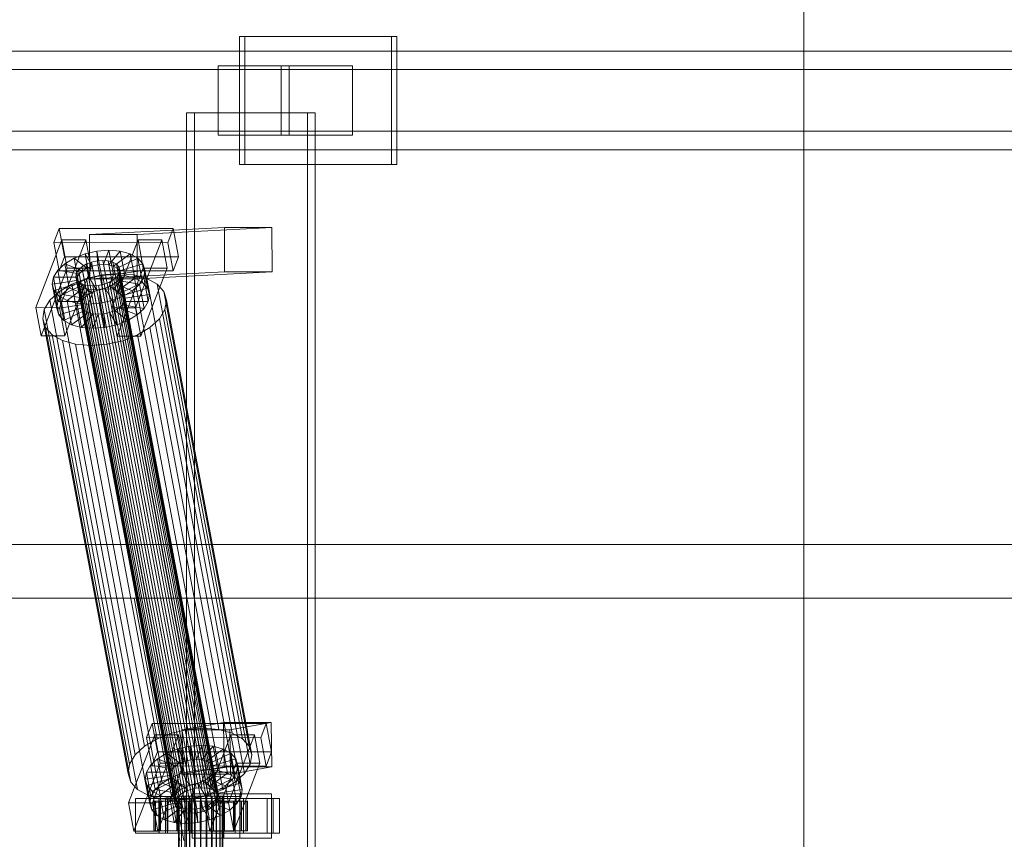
# Model space of a CAD drawing. Header units: millimetres. Extents: x -3490 to 61924, y -72580 to 6847.
# Tile 426 of 656: x 5632 to 6031, y -17870 to -17537. Entities that reach past the tile are written whole.
import ezdxf

# ---------------------------------------------------------------- set-up
doc = ezdxf.new("R2010")
doc.units = ezdxf.units.MM
doc.layers.add('COTAS_P', color=1, linetype='Continuous', lineweight=0)
doc.layers.add('superior_C01', color=7, linetype='Continuous', lineweight=0)
doc.dimstyles.new('R19_100', dxfattribs={"dimtxt": 250, "dimasz": 150, "dimexe": 150, "dimexo": 80, "dimgap": 100, "dimtad": 1, "dimtih": 1, "dimtoh": 1, "dimdsep": 46, "dimcen": 0.09, "dimadec": 0, "dimazin": 0, "dimtfac": 1, "dimtdec": 4, "dimtofl": 0, "dimtmove": 0, "dimatfit": 3, "dimfxl": 1, "dimtolj": 1, "dimtzin": 0, "dimarcsym": 0})

# ---------------------------------------------------------------- blocks, each defined once
blk = doc.blocks.new('DIM_R29_42')
at = {"layer": 'COTAS_P'}
for p, q in [((4250, -17250), (4400, -17205)), ((5950, -17250), (5800, -17205)), ((4250, -18150), (4250, -17250)), ((5950, -17250), (4250, -17250)), ((4250, -17250), (4400, -17295)), ((5950, -17250), (5800, -17295)), ((5950, -18150), (5950, -17250))]:
    blk.add_line(p, q, dxfattribs=at)
blk.add_text('1700 P', height=250, rotation=180, dxfattribs=at).set_placement((5100, -17350))

msp = doc.modelspace()

# ---------------------------------------------------------------- linework, layer by layer
at = {"layer": 'superior_C01'}
for p, q in [((5782.795, -17544), (5721.165, -17544)), ((5721.165, -17544), (5721.165, -17596)), ((5723.322, -17544), (5721.165, -17544)), ((5723.322, -17596), (5723.322, -17544)), ((5723.322, -17544), (5784.952, -17544)), ((5782.795, -17596), (5782.795, -17544)), ((5782.795, -17544), (5784.952, -17544)), ((5784.952, -17544), (5784.952, -17596)), ((6061.478, -17550), (4905.916, -17550)), ((4916.701, -17550), (6072.263, -17550)), ((6138.318, -17550), (4982.757, -17550)), ((4996.238, -17550), (6151.799, -17550)), ((5741.384, -17556), (5712.495, -17556)), ((5712.495, -17556), (5712.495, -17584)), ((5738.075, -17556), (5712.495, -17556)), ((5738.075, -17584), (5738.075, -17556)), ((5738.075, -17556), (5766.964, -17556)), ((5741.384, -17584), (5741.384, -17556)), ((5741.384, -17556), (5766.964, -17556)), ((5766.964, -17556), (5766.964, -17584)), ((6144.521, -17557.5), (4910.771, -17557.5)), ((4911.847, -17557.5), (6145.597, -17557.5)), ((5748.703, -17575), (5699.784, -17575)), ((5699.784, -17575), (5699.784, -18425)), ((5703.02, -17575), (5699.784, -17575)), ((5703.02, -18425), (5703.02, -17575)), ((5703.02, -17575), (5751.938, -17575)), ((5748.703, -18425), (5748.703, -17575)), ((5748.703, -17575), (5751.938, -17575)), ((5751.938, -17575), (5751.938, -18425)), ((4910.771, -17582.5), (6144.521, -17582.5)), ((4911.847, -17582.5), (6145.597, -17582.5)), ((5712.495, -17584), (5741.384, -17584)), ((5712.495, -17584), (5738.075, -17584)), ((5766.964, -17584), (5738.075, -17584)), ((5766.964, -17584), (5741.384, -17584)), ((4905.916, -17590), (6061.478, -17590)), ((4916.701, -17590), (6072.263, -17590)), ((4982.757, -17590), (6138.318, -17590)), ((4996.238, -17590), (6151.799, -17590)), ((5721.165, -17596), (5782.795, -17596)), ((5721.165, -17596), (5723.322, -17596)), ((5784.952, -17596), (5723.322, -17596)), ((5784.952, -17596), (5782.795, -17596)), ((5648.134, -17621.857), (5645.919, -17627.592)), ((5650.286, -17633.325), (5648.134, -17621.857)), ((5648.134, -17621.857), (5694.357, -17621.914)), ((5715.074, -17621.488), (5660.442, -17624.356)), ((5679.702, -17624.356), (5734.333, -17621.488)), ((5692.142, -17627.65), (5694.357, -17621.914)), ((5694.357, -17621.914), (5696.509, -17633.382)), ((5715.143, -17639.486), (5715.074, -17621.488)), ((5715.074, -17621.488), (5734.333, -17621.488)), ((5734.333, -17621.488), (5734.402, -17639.486)), ((5649.251, -17626.449), (5638.618, -17653.98)), ((5692.142, -17627.65), (5645.919, -17627.592)), ((5645.919, -17627.592), (5648.071, -17639.061)), ((5648.248, -17653.992), (5658.881, -17626.461)), ((5651.403, -17637.917), (5649.251, -17626.449)), ((5649.251, -17626.449), (5658.881, -17626.461)), ((5658.881, -17626.461), (5661.033, -17637.929)), ((5679.702, -17624.356), (5660.442, -17624.356)), ((5660.442, -17624.356), (5660.511, -17642.354)), ((5680.066, -17626.487), (5669.433, -17654.019)), ((5679.063, -17654.031), (5689.696, -17626.499)), ((5679.77, -17642.354), (5679.702, -17624.356)), ((5682.218, -17637.955), (5680.066, -17626.487)), ((5680.066, -17626.487), (5689.696, -17626.499)), ((5689.696, -17626.499), (5691.848, -17637.967)), ((5694.294, -17639.118), (5692.142, -17627.65)), ((5654.128, -17633.91), (5658.586, -17632.183)), ((5658.586, -17632.183), (5663.419, -17631.1)), ((5658.586, -17632.183), (5661.483, -17637.157)), ((5660.431, -17642.013), (5658.586, -17632.183)), ((5663.419, -17631.1), (5668.298, -17630.735)), ((5663.419, -17631.1), (5663.772, -17636.643)), ((5665.264, -17640.93), (5663.419, -17631.1)), ((5668.298, -17630.735), (5666.083, -17636.47)), ((5672.89, -17631.112), (5668.258, -17636.649)), ((5670.143, -17640.564), (5668.298, -17630.735)), ((5668.298, -17630.735), (5672.89, -17631.112)), ((5676.883, -17632.206), (5670.149, -17637.167)), ((5674.735, -17640.942), (5672.89, -17631.112)), ((5672.89, -17631.112), (5676.883, -17632.206)), ((5678.727, -17642.036), (5676.883, -17632.206)), ((5676.883, -17632.206), (5680.003, -17633.943)), ((5647.506, -17638.79), (5650.349, -17636.164)), ((5648.071, -17639.061), (5650.286, -17633.325)), ((5696.509, -17633.382), (5650.286, -17633.325)), ((5650.349, -17636.164), (5654.128, -17633.91)), ((5650.349, -17636.164), (5657.581, -17639.042)), ((5652.193, -17645.994), (5650.349, -17636.164)), ((5654.128, -17633.91), (5659.371, -17637.975)), ((5655.972, -17643.74), (5654.128, -17633.91)), ((5659.063, -17636.336), (5661.175, -17635.518)), ((5661.175, -17635.518), (5663.465, -17635.005)), ((5701.292, -17849.317), (5661.175, -17635.518)), ((5663.465, -17635.005), (5665.776, -17634.832)), ((5703.581, -17848.804), (5663.465, -17635.005)), ((5665.776, -17634.832), (5667.951, -17635.011)), ((5705.892, -17848.631), (5665.776, -17634.832)), ((5667.951, -17635.011), (5669.842, -17635.529)), ((5708.067, -17848.809), (5667.951, -17635.011)), ((5669.842, -17635.529), (5671.32, -17636.352)), ((5709.958, -17849.328), (5669.842, -17635.529)), ((5680.003, -17633.943), (5671.627, -17637.99)), ((5682.039, -17636.203), (5672.592, -17639.061)), ((5681.847, -17643.772), (5680.003, -17633.943)), ((5680.003, -17633.943), (5682.039, -17636.203)), ((5683.883, -17646.033), (5682.039, -17636.203)), ((5682.039, -17636.203), (5682.852, -17638.834)), ((5696.509, -17633.382), (5694.294, -17639.118)), ((5640.77, -17665.449), (5651.403, -17637.917)), ((5645.793, -17641.61), (5647.506, -17638.79)), ((5647.506, -17638.79), (5656.234, -17640.286)), ((5649.35, -17648.62), (5647.506, -17638.79)), ((5648.071, -17639.061), (5694.294, -17639.118)), ((5661.033, -17637.929), (5650.4, -17665.461)), ((5661.033, -17637.929), (5651.403, -17637.917)), ((5654.895, -17641.32), (5655.115, -17639.983)), ((5655.115, -17639.983), (5655.927, -17638.648)), ((5695.232, -17853.782), (5655.115, -17639.983)), ((5656.234, -17640.286), (5655.423, -17641.622)), ((5655.927, -17638.648), (5657.273, -17637.404)), ((5696.043, -17852.446), (5655.927, -17638.648)), ((5657.581, -17639.042), (5656.234, -17640.286)), ((5656.234, -17640.286), (5658.078, -17650.116)), ((5657.273, -17637.404), (5659.063, -17636.336)), ((5697.39, -17851.202), (5657.273, -17637.404)), ((5659.371, -17637.975), (5657.581, -17639.042)), ((5657.581, -17639.042), (5659.425, -17648.872)), ((5699.18, -17850.135), (5659.063, -17636.336)), ((5661.483, -17637.157), (5659.371, -17637.975)), ((5659.371, -17637.975), (5661.215, -17647.804)), ((5715.143, -17639.486), (5660.511, -17642.354)), ((5663.772, -17636.643), (5661.483, -17637.157)), ((5661.483, -17637.157), (5663.327, -17646.986)), ((5666.083, -17636.47), (5663.772, -17636.643)), ((5663.772, -17636.643), (5665.616, -17646.473)), ((5665.653, -17640.659), (5672.175, -17640.17)), ((5666.083, -17636.47), (5667.927, -17646.3)), ((5668.258, -17636.649), (5666.083, -17636.47)), ((5668.258, -17636.649), (5670.103, -17646.479)), ((5670.149, -17637.167), (5668.258, -17636.649)), ((5670.149, -17637.167), (5671.994, -17646.997)), ((5671.627, -17637.99), (5670.149, -17637.167)), ((5671.32, -17636.352), (5672.284, -17637.422)), ((5711.436, -17850.15), (5671.32, -17636.352)), ((5671.585, -17665.487), (5682.218, -17637.955)), ((5671.627, -17637.99), (5673.472, -17647.82)), ((5672.592, -17639.061), (5671.627, -17637.99)), ((5672.449, -17640.005), (5671.637, -17641.341)), ((5672.175, -17640.17), (5678.314, -17640.674)), ((5706.758, -17824.479), (5672.175, -17640.17)), ((5672.284, -17637.422), (5672.669, -17638.668)), ((5712.401, -17851.221), (5672.284, -17637.422)), ((5672.669, -17638.668), (5672.449, -17640.005)), ((5672.449, -17640.005), (5712.565, -17853.804)), ((5672.592, -17639.061), (5674.436, -17648.891)), ((5672.977, -17640.307), (5672.592, -17639.061)), ((5712.786, -17852.467), (5672.669, -17638.668)), ((5672.756, -17641.643), (5672.977, -17640.307)), ((5682.852, -17638.834), (5672.977, -17640.307)), ((5672.977, -17640.307), (5674.821, -17650.137)), ((5734.402, -17639.486), (5679.77, -17642.354)), ((5691.848, -17637.967), (5681.215, -17665.499)), ((5691.848, -17637.967), (5682.218, -17637.955)), ((5682.852, -17638.834), (5682.386, -17641.655)), ((5684.696, -17648.664), (5682.852, -17638.834)), ((5734.402, -17639.486), (5715.143, -17639.486)), ((5645.327, -17644.431), (5645.793, -17641.61)), ((5645.327, -17644.431), (5655.202, -17642.958)), ((5645.793, -17641.61), (5655.423, -17641.622)), ((5647.637, -17651.44), (5645.793, -17641.61)), ((5646.14, -17647.062), (5655.587, -17644.204)), ((5655.972, -17643.74), (5652.193, -17645.994)), ((5653.232, -17644.416), (5659.192, -17642.107)), ((5655.28, -17642.566), (5654.895, -17641.32)), ((5695.011, -17855.119), (5654.895, -17641.32)), ((5655.423, -17641.622), (5655.202, -17642.958)), ((5655.202, -17642.958), (5655.587, -17644.204)), ((5655.202, -17642.958), (5657.046, -17652.788)), ((5656.244, -17643.637), (5655.28, -17642.566)), ((5695.396, -17856.365), (5655.28, -17642.566)), ((5655.423, -17641.622), (5657.267, -17651.452)), ((5655.587, -17644.204), (5656.551, -17645.275)), ((5655.587, -17644.204), (5657.431, -17654.034)), ((5660.431, -17642.013), (5655.972, -17643.74)), ((5661.215, -17647.804), (5655.972, -17643.74)), ((5657.722, -17644.459), (5656.244, -17643.637)), ((5696.36, -17857.435), (5656.244, -17643.637)), ((5659.192, -17642.107), (5665.653, -17640.659)), ((5693.775, -17826.416), (5659.192, -17642.107)), ((5665.264, -17640.93), (5660.431, -17642.013)), ((5663.327, -17646.986), (5660.431, -17642.013)), ((5660.511, -17642.354), (5679.77, -17642.354)), ((5670.143, -17640.564), (5665.264, -17640.93)), ((5665.616, -17646.473), (5665.264, -17640.93)), ((5700.236, -17824.968), (5665.653, -17640.659)), ((5668.501, -17643.652), (5666.389, -17644.47)), ((5667.927, -17646.3), (5670.143, -17640.564)), ((5670.291, -17642.585), (5668.501, -17643.652)), ((5708.617, -17857.451), (5668.501, -17643.652)), ((5668.808, -17645.29), (5670.598, -17644.223)), ((5670.103, -17646.479), (5674.735, -17640.942)), ((5674.735, -17640.942), (5670.143, -17640.564)), ((5671.637, -17641.341), (5670.291, -17642.585)), ((5710.407, -17856.383), (5670.291, -17642.585)), ((5670.598, -17644.223), (5671.945, -17642.979)), ((5677.83, -17647.101), (5670.598, -17644.223)), ((5670.598, -17644.223), (5672.443, -17654.053)), ((5711.754, -17855.139), (5671.637, -17641.341)), ((5671.945, -17642.979), (5672.756, -17641.643)), ((5680.673, -17644.475), (5671.945, -17642.979)), ((5671.945, -17642.979), (5673.789, -17652.809)), ((5671.994, -17646.997), (5678.727, -17642.036)), ((5672.756, -17641.643), (5682.386, -17641.655)), ((5674.601, -17651.473), (5672.756, -17641.643)), ((5673.472, -17647.82), (5681.847, -17643.772)), ((5678.727, -17642.036), (5674.735, -17640.942)), ((5678.314, -17640.674), (5683.651, -17642.137)), ((5712.897, -17824.984), (5678.314, -17640.674)), ((5681.847, -17643.772), (5678.727, -17642.036)), ((5682.386, -17641.655), (5680.673, -17644.475)), ((5683.883, -17646.033), (5681.847, -17643.772)), ((5682.386, -17641.655), (5684.23, -17651.485)), ((5683.651, -17642.137), (5687.823, -17644.459)), ((5718.234, -17826.446), (5683.651, -17642.137)), ((5644.379, -17650.939), (5648.179, -17647.428)), ((5646.14, -17647.062), (5645.327, -17644.431)), ((5647.172, -17654.261), (5645.327, -17644.431)), ((5648.176, -17649.322), (5646.14, -17647.062)), ((5647.984, -17656.892), (5646.14, -17647.062)), ((5648.176, -17649.322), (5656.551, -17645.275)), ((5648.179, -17647.428), (5653.232, -17644.416)), ((5682.763, -17831.737), (5648.179, -17647.428)), ((5652.193, -17645.994), (5649.35, -17648.62)), ((5651.296, -17651.059), (5658.029, -17646.098)), ((5659.425, -17648.872), (5652.193, -17645.994)), ((5687.815, -17828.725), (5653.232, -17644.416)), ((5655.289, -17652.153), (5659.921, -17646.616)), ((5656.551, -17645.275), (5658.029, -17646.098)), ((5656.551, -17645.275), (5658.396, -17655.105)), ((5659.613, -17644.978), (5657.722, -17644.459)), ((5697.838, -17858.258), (5657.722, -17644.459)), ((5658.029, -17646.098), (5659.921, -17646.616)), ((5658.029, -17646.098), (5659.874, -17655.927)), ((5659.425, -17648.872), (5661.215, -17647.804)), ((5661.788, -17645.156), (5659.613, -17644.978)), ((5699.73, -17858.776), (5659.613, -17644.978)), ((5659.881, -17652.53), (5662.096, -17646.795)), ((5659.921, -17646.616), (5662.096, -17646.795)), ((5659.921, -17646.616), (5661.765, -17656.446)), ((5661.215, -17647.804), (5663.327, -17646.986)), ((5664.099, -17644.983), (5661.788, -17645.156)), ((5701.905, -17858.955), (5661.788, -17645.156)), ((5662.096, -17646.795), (5664.407, -17646.622)), ((5662.096, -17646.795), (5663.94, -17656.624)), ((5663.327, -17646.986), (5665.616, -17646.473)), ((5666.389, -17644.47), (5664.099, -17644.983)), ((5704.216, -17858.782), (5664.099, -17644.983)), ((5664.407, -17646.622), (5666.696, -17646.108)), ((5664.759, -17652.165), (5664.407, -17646.622)), ((5664.407, -17646.622), (5666.251, -17656.451)), ((5665.616, -17646.473), (5667.927, -17646.3)), ((5706.505, -17858.269), (5666.389, -17644.47)), ((5666.696, -17646.108), (5668.808, -17645.29)), ((5669.593, -17651.082), (5666.696, -17646.108)), ((5666.696, -17646.108), (5668.541, -17655.938)), ((5667.927, -17646.3), (5670.103, -17646.479)), ((5674.051, -17649.355), (5668.808, -17645.29)), ((5668.808, -17645.29), (5670.652, -17655.12)), ((5670.103, -17646.479), (5671.994, -17646.997)), ((5671.994, -17646.997), (5673.472, -17647.82)), ((5673.472, -17647.82), (5674.436, -17648.891)), ((5677.83, -17647.101), (5674.051, -17649.355)), ((5674.436, -17648.891), (5683.883, -17646.033)), ((5680.673, -17644.475), (5677.83, -17647.101)), ((5679.675, -17656.931), (5677.83, -17647.101)), ((5682.517, -17654.305), (5680.673, -17644.475)), ((5684.696, -17648.664), (5683.883, -17646.033)), ((5687.823, -17644.459), (5690.544, -17647.481)), ((5722.406, -17828.768), (5687.823, -17644.459)), ((5690.544, -17647.481), (5691.631, -17650.998)), ((5725.127, -17831.79), (5690.544, -17647.481)), ((5642.089, -17654.709), (5644.379, -17650.939)), ((5678.962, -17835.248), (5644.379, -17650.939)), ((5647.637, -17651.44), (5647.172, -17654.261)), ((5649.35, -17648.62), (5647.637, -17651.44)), ((5657.267, -17651.452), (5647.637, -17651.44)), ((5651.296, -17651.059), (5648.176, -17649.322)), ((5650.02, -17659.152), (5648.176, -17649.322)), ((5658.078, -17650.116), (5649.35, -17648.62)), ((5655.289, -17652.153), (5651.296, -17651.059)), ((5653.141, -17660.889), (5651.296, -17651.059)), ((5659.881, -17652.53), (5655.289, -17652.153)), ((5657.133, -17661.983), (5655.289, -17652.153)), ((5657.046, -17652.788), (5657.267, -17651.452)), ((5657.267, -17651.452), (5658.078, -17650.116)), ((5658.078, -17650.116), (5659.425, -17648.872)), ((5664.759, -17652.165), (5659.881, -17652.53)), ((5669.593, -17651.082), (5664.759, -17652.165)), ((5666.604, -17661.995), (5664.759, -17652.165)), ((5674.051, -17649.355), (5669.593, -17651.082)), ((5671.437, -17660.912), (5669.593, -17651.082)), ((5674.601, -17651.473), (5673.789, -17652.809)), ((5675.895, -17659.184), (5674.051, -17649.355)), ((5674.436, -17648.891), (5674.821, -17650.137)), ((5674.821, -17650.137), (5674.601, -17651.473)), ((5684.23, -17651.485), (5674.601, -17651.473)), ((5674.821, -17650.137), (5684.696, -17648.664)), ((5682.517, -17654.305), (5684.23, -17651.485)), ((5684.23, -17651.485), (5684.696, -17648.664)), ((5691.631, -17650.998), (5691.008, -17654.769)), ((5726.214, -17835.307), (5691.631, -17650.998)), ((5648.248, -17653.992), (5638.618, -17653.98)), ((5638.618, -17653.98), (5640.77, -17665.449)), ((5641.466, -17658.48), (5642.089, -17654.709)), ((5676.672, -17839.018), (5642.089, -17654.709)), ((5657.046, -17652.788), (5647.172, -17654.261)), ((5647.172, -17654.261), (5647.984, -17656.892)), ((5657.431, -17654.034), (5647.984, -17656.892)), ((5650.4, -17665.461), (5648.248, -17653.992)), ((5658.396, -17655.105), (5650.02, -17659.152)), ((5659.874, -17655.927), (5653.141, -17660.889)), ((5657.431, -17654.034), (5657.046, -17652.788)), ((5658.396, -17655.105), (5657.431, -17654.034)), ((5659.874, -17655.927), (5658.396, -17655.105)), ((5661.765, -17656.446), (5659.874, -17655.927)), ((5661.725, -17662.36), (5659.881, -17652.53)), ((5668.541, -17655.938), (5666.251, -17656.451)), ((5670.652, -17655.12), (5668.541, -17655.938)), ((5668.541, -17655.938), (5671.437, -17660.912)), ((5679.063, -17654.031), (5669.433, -17654.019)), ((5669.433, -17654.019), (5671.585, -17665.487)), ((5672.443, -17654.053), (5670.652, -17655.12)), ((5670.652, -17655.12), (5675.895, -17659.184)), ((5673.789, -17652.809), (5672.443, -17654.053)), ((5672.443, -17654.053), (5679.675, -17656.931)), ((5673.789, -17652.809), (5682.517, -17654.305)), ((5681.215, -17665.499), (5679.063, -17654.031)), ((5679.675, -17656.931), (5682.517, -17654.305)), ((5691.008, -17654.769), (5688.718, -17658.539)), ((5691.008, -17654.769), (5725.591, -17839.078)), ((5642.553, -17661.997), (5641.466, -17658.48)), ((5676.05, -17842.789), (5641.466, -17658.48)), ((5647.984, -17656.892), (5650.02, -17659.152)), ((5650.02, -17659.152), (5653.141, -17660.889)), ((5661.765, -17656.446), (5657.133, -17661.983)), ((5663.94, -17656.624), (5661.725, -17662.36)), ((5663.94, -17656.624), (5661.765, -17656.446)), ((5666.251, -17656.451), (5663.94, -17656.624)), ((5666.251, -17656.451), (5666.604, -17661.995)), ((5671.437, -17660.912), (5675.895, -17659.184)), ((5675.895, -17659.184), (5679.675, -17656.931)), ((5688.718, -17658.539), (5684.918, -17662.05)), ((5723.301, -17842.848), (5688.718, -17658.539)), ((5645.275, -17665.019), (5642.553, -17661.997)), ((5677.136, -17846.306), (5642.553, -17661.997)), ((5653.141, -17660.889), (5657.133, -17661.983)), ((5657.133, -17661.983), (5661.725, -17662.36)), ((5661.725, -17662.36), (5666.604, -17661.995)), ((5666.604, -17661.995), (5671.437, -17660.912)), ((5684.918, -17662.05), (5679.865, -17665.062)), ((5719.501, -17846.359), (5684.918, -17662.05)), ((5640.77, -17665.449), (5650.4, -17665.461)), ((5649.446, -17667.341), (5645.275, -17665.019)), ((5679.858, -17849.328), (5645.275, -17665.019)), ((5654.783, -17668.803), (5649.446, -17667.341)), ((5684.029, -17851.65), (5649.446, -17667.341)), ((5673.906, -17667.371), (5667.444, -17668.819)), ((5671.585, -17665.487), (5681.215, -17665.499)), ((5679.865, -17665.062), (5673.906, -17667.371)), ((5708.489, -17851.68), (5673.906, -17667.371)), ((5714.449, -17849.371), (5679.865, -17665.062)), ((5660.922, -17669.308), (5654.783, -17668.803)), ((5689.366, -17853.113), (5654.783, -17668.803)), ((5667.444, -17668.819), (5660.922, -17669.308)), ((5695.505, -17853.617), (5660.922, -17669.308)), ((5702.027, -17853.128), (5667.444, -17668.819)), ((1103.221, -17750), (10242.208, -17750)), ((10243.564, -17750), (1104.577, -17750)), ((4734.419, -17771.702), (5678.578, -17771.702)), ((5680.186, -17771.702), (4736.026, -17771.702)), ((5678.578, -17771.702), (5697.022, -17870)), ((5678.578, -17771.702), (5680.186, -17771.702)), ((5678.578, -17771.702), (6622.738, -17771.702)), ((5698.63, -17870), (5680.186, -17771.702)), ((6624.345, -17771.702), (5680.186, -17771.702)), ((5685.792, -17822.549), (5683.576, -17828.285)), ((5687.943, -17834.017), (5685.792, -17822.549)), ((5685.792, -17822.549), (5732.014, -17822.606)), ((5714.765, -17822.189), (5698.022, -17825.057)), ((5714.989, -17840.17), (5714.765, -17822.189)), ((5714.765, -17822.189), (5734.025, -17822.189)), ((5717.281, -17825.057), (5734.025, -17822.189)), ((5729.799, -17828.342), (5732.014, -17822.606)), ((5732.014, -17822.606), (5734.166, -17834.074)), ((5734.025, -17822.189), (5734.249, -17840.17)), ((5686.908, -17827.141), (5676.276, -17854.673)), ((5685.905, -17854.685), (5696.538, -17827.153)), ((5689.06, -17838.609), (5686.908, -17827.141)), ((5686.908, -17827.141), (5696.538, -17827.153)), ((5693.775, -17826.416), (5687.815, -17828.725)), ((5700.236, -17824.968), (5693.775, -17826.416)), ((5696.538, -17827.153), (5698.69, -17838.621)), ((5717.281, -17825.057), (5698.022, -17825.057)), ((5698.022, -17825.057), (5698.246, -17843.038)), ((5706.758, -17824.479), (5700.236, -17824.968)), ((5712.897, -17824.984), (5706.758, -17824.479)), ((5717.723, -17827.179), (5707.091, -17854.711)), ((5718.234, -17826.446), (5712.897, -17824.984)), ((5716.72, -17854.723), (5727.353, -17827.191)), ((5717.505, -17843.038), (5717.281, -17825.057)), ((5719.875, -17838.647), (5717.723, -17827.179)), ((5717.723, -17827.179), (5727.353, -17827.191)), ((5722.406, -17828.768), (5718.234, -17826.446)), ((5727.353, -17827.191), (5729.505, -17838.659)), ((5682.763, -17831.737), (5678.962, -17835.248)), ((5687.815, -17828.725), (5682.763, -17831.737)), ((5729.799, -17828.342), (5683.576, -17828.285)), ((5683.576, -17828.285), (5685.728, -17839.753)), ((5696.243, -17832.875), (5701.076, -17831.792)), ((5701.076, -17831.792), (5705.955, -17831.427)), ((5701.076, -17831.792), (5701.429, -17837.336)), ((5702.921, -17841.622), (5701.076, -17831.792)), ((5705.955, -17831.427), (5703.74, -17837.163)), ((5710.547, -17831.804), (5705.915, -17837.341)), ((5707.8, -17841.257), (5705.955, -17831.427)), ((5705.955, -17831.427), (5710.547, -17831.804)), ((5712.392, -17841.634), (5710.547, -17831.804)), ((5710.547, -17831.804), (5714.54, -17832.898)), ((5725.127, -17831.79), (5722.406, -17828.768)), ((5726.214, -17835.307), (5725.127, -17831.79)), ((5731.951, -17839.81), (5729.799, -17828.342)), ((5678.962, -17835.248), (5676.672, -17839.018)), ((5685.728, -17839.753), (5687.943, -17834.017)), ((5734.166, -17834.074), (5687.943, -17834.017)), ((5688.006, -17836.856), (5691.785, -17834.603)), ((5691.785, -17834.603), (5696.243, -17832.875)), ((5691.785, -17834.603), (5697.028, -17838.667)), ((5693.63, -17844.433), (5691.785, -17834.603)), ((5696.243, -17832.875), (5699.14, -17837.849)), ((5698.088, -17842.705), (5696.243, -17832.875)), ((5714.54, -17832.898), (5707.806, -17837.86)), ((5717.66, -17834.635), (5709.285, -17838.682)), ((5716.384, -17842.728), (5714.54, -17832.898)), ((5714.54, -17832.898), (5717.66, -17834.635)), ((5719.505, -17844.465), (5717.66, -17834.635)), ((5717.66, -17834.635), (5719.696, -17836.895)), ((5725.591, -17839.078), (5726.214, -17835.307)), ((5734.166, -17834.074), (5731.951, -17839.81)), ((5676.672, -17839.018), (5676.05, -17842.789)), ((5678.427, -17866.141), (5689.06, -17838.609)), ((5683.45, -17842.302), (5685.163, -17839.482)), ((5685.163, -17839.482), (5688.006, -17836.856)), ((5685.163, -17839.482), (5693.891, -17840.978)), ((5687.007, -17849.312), (5685.163, -17839.482)), ((5685.728, -17839.753), (5731.951, -17839.81)), ((5688.006, -17836.856), (5695.238, -17839.734)), ((5689.85, -17846.686), (5688.006, -17836.856)), ((5698.69, -17838.621), (5688.057, -17866.153)), ((5698.69, -17838.621), (5689.06, -17838.609)), ((5695.238, -17839.734), (5693.891, -17840.978)), ((5697.028, -17838.667), (5695.238, -17839.734)), ((5695.238, -17839.734), (5697.082, -17849.564)), ((5699.14, -17837.849), (5697.028, -17838.667)), ((5697.028, -17838.667), (5698.872, -17848.497)), ((5701.429, -17837.336), (5699.14, -17837.849)), ((5699.14, -17837.849), (5700.984, -17847.679)), ((5703.74, -17837.163), (5701.429, -17837.336)), ((5701.429, -17837.336), (5703.274, -17847.165)), ((5703.74, -17837.163), (5705.585, -17846.992)), ((5705.915, -17837.341), (5703.74, -17837.163)), ((5705.915, -17837.341), (5707.76, -17847.171)), ((5707.806, -17837.86), (5705.915, -17837.341)), ((5707.806, -17837.86), (5709.651, -17847.689)), ((5709.285, -17838.682), (5707.806, -17837.86)), ((5709.242, -17866.179), (5719.875, -17838.647)), ((5709.285, -17838.682), (5711.129, -17848.512)), ((5710.249, -17839.753), (5709.285, -17838.682)), ((5719.696, -17836.895), (5710.249, -17839.753)), ((5710.249, -17839.753), (5712.093, -17849.583)), ((5710.634, -17840.999), (5710.249, -17839.753)), ((5720.509, -17839.526), (5710.634, -17840.999)), ((5729.505, -17838.659), (5718.872, -17866.191)), ((5721.54, -17846.725), (5719.696, -17836.895)), ((5719.696, -17836.895), (5720.509, -17839.526)), ((5729.505, -17838.659), (5719.875, -17838.647)), ((5720.509, -17839.526), (5720.043, -17842.347)), ((5722.353, -17849.356), (5720.509, -17839.526)), ((5723.301, -17842.848), (5725.591, -17839.078)), ((5676.05, -17842.789), (5677.136, -17846.306)), ((5682.984, -17845.123), (5683.45, -17842.302)), ((5682.984, -17845.123), (5692.859, -17843.65)), ((5683.45, -17842.302), (5693.08, -17842.314)), ((5685.295, -17852.132), (5683.45, -17842.302)), ((5693.08, -17842.314), (5692.859, -17843.65)), ((5692.859, -17843.65), (5693.244, -17844.897)), ((5692.859, -17843.65), (5694.704, -17853.48)), ((5693.891, -17840.978), (5693.08, -17842.314)), ((5693.08, -17842.314), (5694.924, -17852.144)), ((5698.088, -17842.705), (5693.63, -17844.433)), ((5693.891, -17840.978), (5695.736, -17850.808)), ((5702.921, -17841.622), (5698.088, -17842.705)), ((5700.984, -17847.679), (5698.088, -17842.705)), ((5714.989, -17840.17), (5698.246, -17843.038)), ((5698.246, -17843.038), (5717.505, -17843.038)), ((5707.8, -17841.257), (5702.921, -17841.622)), ((5703.274, -17847.165), (5702.921, -17841.622)), ((5705.585, -17846.992), (5707.8, -17841.257)), ((5707.76, -17847.171), (5712.392, -17841.634)), ((5712.392, -17841.634), (5707.8, -17841.257)), ((5708.255, -17844.915), (5709.602, -17843.671)), ((5709.602, -17843.671), (5710.413, -17842.335)), ((5718.33, -17845.167), (5709.602, -17843.671)), ((5709.602, -17843.671), (5711.446, -17853.501)), ((5709.651, -17847.689), (5716.384, -17842.728)), ((5710.413, -17842.335), (5710.634, -17840.999)), ((5710.413, -17842.335), (5720.043, -17842.347)), ((5712.258, -17852.165), (5710.413, -17842.335)), ((5710.634, -17840.999), (5712.478, -17850.829)), ((5716.384, -17842.728), (5712.392, -17841.634)), ((5734.249, -17840.17), (5714.989, -17840.17)), ((5719.505, -17844.465), (5716.384, -17842.728)), ((5734.249, -17840.17), (5717.505, -17843.038)), ((5720.043, -17842.347), (5718.33, -17845.167)), ((5719.501, -17846.359), (5723.301, -17842.848)), ((5720.043, -17842.347), (5721.887, -17852.177)), ((5677.136, -17846.306), (5679.858, -17849.328)), ((5683.797, -17847.754), (5682.984, -17845.123)), ((5684.829, -17854.953), (5682.984, -17845.123)), ((5683.797, -17847.754), (5693.244, -17844.897)), ((5685.833, -17850.015), (5683.797, -17847.754)), ((5685.641, -17857.584), (5683.797, -17847.754)), ((5685.833, -17850.015), (5694.208, -17845.967)), ((5689.85, -17846.686), (5687.007, -17849.312)), ((5688.953, -17851.751), (5695.687, -17846.79)), ((5693.63, -17844.433), (5689.85, -17846.686)), ((5697.082, -17849.564), (5689.85, -17846.686)), ((5692.946, -17852.845), (5697.578, -17847.308)), ((5693.244, -17844.897), (5694.208, -17845.967)), ((5693.244, -17844.897), (5695.089, -17854.726)), ((5698.872, -17848.497), (5693.63, -17844.433)), ((5694.208, -17845.967), (5695.687, -17846.79)), ((5694.208, -17845.967), (5696.053, -17855.797)), ((5695.687, -17846.79), (5697.578, -17847.308)), ((5695.687, -17846.79), (5697.531, -17856.62)), ((5697.538, -17853.223), (5699.753, -17847.487)), ((5697.578, -17847.308), (5699.753, -17847.487)), ((5697.578, -17847.308), (5699.422, -17857.138)), ((5698.872, -17848.497), (5700.984, -17847.679)), ((5699.753, -17847.487), (5702.064, -17847.314)), ((5699.753, -17847.487), (5701.597, -17857.317)), ((5700.984, -17847.679), (5703.274, -17847.165)), ((5702.064, -17847.314), (5704.353, -17846.801)), ((5702.417, -17852.857), (5702.064, -17847.314)), ((5702.064, -17847.314), (5703.908, -17857.144)), ((5703.274, -17847.165), (5705.585, -17846.992)), ((5704.353, -17846.801), (5706.465, -17845.983)), ((5707.25, -17851.774), (5704.353, -17846.801)), ((5704.353, -17846.801), (5706.198, -17856.631)), ((5705.585, -17846.992), (5707.76, -17847.171)), ((5706.465, -17845.983), (5708.255, -17844.915)), ((5711.708, -17850.047), (5706.465, -17845.983)), ((5706.465, -17845.983), (5708.31, -17855.812)), ((5707.76, -17847.171), (5709.651, -17847.689)), ((5715.487, -17847.793), (5708.255, -17844.915)), ((5708.255, -17844.915), (5710.1, -17854.745)), ((5709.651, -17847.689), (5711.129, -17848.512)), ((5711.129, -17848.512), (5719.505, -17844.465)), ((5715.487, -17847.793), (5711.708, -17850.047)), ((5712.093, -17849.583), (5721.54, -17846.725)), ((5714.449, -17849.371), (5719.501, -17846.359)), ((5718.33, -17845.167), (5715.487, -17847.793)), ((5717.332, -17857.623), (5715.487, -17847.793)), ((5720.175, -17854.997), (5718.33, -17845.167)), ((5721.54, -17846.725), (5719.505, -17844.465)), ((5722.353, -17849.356), (5721.54, -17846.725)), ((5679.858, -17849.328), (5684.029, -17851.65)), ((5684.029, -17851.65), (5689.366, -17853.113)), ((5687.007, -17849.312), (5685.295, -17852.132)), ((5688.953, -17851.751), (5685.833, -17850.015)), ((5687.677, -17859.844), (5685.833, -17850.015)), ((5695.736, -17850.808), (5687.007, -17849.312)), ((5692.946, -17852.845), (5688.953, -17851.751)), ((5690.798, -17861.581), (5688.953, -17851.751)), ((5694.924, -17852.144), (5695.736, -17850.808)), ((5695.736, -17850.808), (5697.082, -17849.564)), ((5697.39, -17851.202), (5696.043, -17852.446)), ((5697.082, -17849.564), (5698.872, -17848.497)), ((5699.18, -17850.135), (5697.39, -17851.202)), ((5701.292, -17849.317), (5699.18, -17850.135)), ((5703.581, -17848.804), (5701.292, -17849.317)), ((5702.027, -17853.128), (5708.489, -17851.68)), ((5721.309, -17851), (5702.05, -17851)), ((5702.05, -17851), (5702.05, -17869)), ((5714.884, -17851), (5702.05, -17851)), ((5707.25, -17851.774), (5702.417, -17852.857)), ((5705.892, -17848.631), (5703.581, -17848.804)), ((5708.067, -17848.809), (5705.892, -17848.631)), ((5711.708, -17850.047), (5707.25, -17851.774)), ((5709.094, -17861.604), (5707.25, -17851.774)), ((5709.958, -17849.328), (5708.067, -17848.809)), ((5708.489, -17851.68), (5714.449, -17849.371)), ((5711.436, -17850.15), (5709.958, -17849.328)), ((5711.129, -17848.512), (5712.093, -17849.583)), ((5712.401, -17851.221), (5711.436, -17850.15)), ((5713.552, -17859.877), (5711.708, -17850.047)), ((5712.093, -17849.583), (5712.478, -17850.829)), ((5712.478, -17850.829), (5712.258, -17852.165)), ((5712.786, -17852.467), (5712.401, -17851.221)), ((5712.478, -17850.829), (5722.353, -17849.356)), ((5714.884, -17869), (5714.884, -17851)), ((5714.884, -17851), (5734.143, -17851)), ((5721.309, -17869), (5721.309, -17851)), ((5721.309, -17851), (5734.143, -17851)), ((5721.887, -17852.177), (5722.353, -17849.356)), ((5734.143, -17851), (5734.143, -17869)), ((5685.905, -17854.685), (5676.276, -17854.673)), ((5676.276, -17854.673), (5678.427, -17866.141)), ((5688.685, -17853), (5679.055, -17853)), ((5679.055, -17853), (5679.055, -17867)), ((5691.996, -17853), (5679.055, -17853)), ((5685.295, -17852.132), (5684.829, -17854.953)), ((5694.704, -17853.48), (5684.829, -17854.953)), ((5684.829, -17854.953), (5685.641, -17857.584)), ((5694.924, -17852.144), (5685.295, -17852.132)), ((5695.089, -17854.726), (5685.641, -17857.584)), ((5688.057, -17866.153), (5685.905, -17854.685)), ((5687.072, -17854), (5686.48, -17854)), ((5686.48, -17854), (5696.479, -17854)), ((5686.48, -17866), (5686.48, -17854)), ((5686.48, -17854), (5687.182, -17854)), ((5688.919, -17854), (5687.072, -17854)), ((5687.072, -17854), (5696.76, -17854)), ((5687.072, -17866), (5687.072, -17854)), ((5687.182, -17854), (5696.812, -17854)), ((5687.182, -17866), (5687.182, -17854)), ((5687.182, -17854), (5689.131, -17854)), ((5696.053, -17855.797), (5687.677, -17859.844)), ((5734.791, -17853), (5688.568, -17853)), ((5688.568, -17853), (5688.568, -17867)), ((5691.265, -17853), (5688.568, -17853)), ((5688.685, -17867), (5688.685, -17853)), ((5688.685, -17853), (5701.626, -17853)), ((5691.894, -17854), (5688.919, -17854)), ((5688.919, -17854), (5697.634, -17854)), ((5688.919, -17866), (5688.919, -17854)), ((5689.131, -17854), (5697.735, -17854)), ((5689.131, -17866), (5689.131, -17854)), ((5689.131, -17854), (5692.195, -17854)), ((5689.366, -17853.113), (5695.505, -17853.617)), ((5691.265, -17867), (5691.265, -17853)), ((5691.265, -17853), (5737.487, -17853)), ((5695.795, -17854), (5691.894, -17854)), ((5691.894, -17854), (5699.044, -17854)), ((5691.894, -17866), (5691.894, -17854)), ((5691.996, -17867), (5691.996, -17853)), ((5691.996, -17853), (5701.626, -17853)), ((5692.195, -17854), (5699.186, -17854)), ((5692.195, -17866), (5692.195, -17854)), ((5692.195, -17854), (5696.163, -17854)), ((5697.538, -17853.223), (5692.946, -17852.845)), ((5694.79, -17862.675), (5692.946, -17852.845)), ((5694.704, -17853.48), (5694.924, -17852.144)), ((5695.089, -17854.726), (5694.704, -17853.48)), ((5695.232, -17853.782), (5695.011, -17855.119)), ((5695.011, -17855.119), (5695.396, -17856.365)), ((5696.053, -17855.797), (5695.089, -17854.726)), ((5696.043, -17852.446), (5695.232, -17853.782)), ((5695.505, -17853.617), (5702.027, -17853.128)), ((5700.356, -17854), (5695.795, -17854)), ((5695.795, -17854), (5700.891, -17854)), ((5695.795, -17866), (5695.795, -17854)), ((5697.531, -17856.62), (5696.053, -17855.797)), ((5696.163, -17854), (5701.066, -17854)), ((5696.163, -17866), (5696.163, -17854)), ((5696.163, -17854), (5700.767, -17854)), ((5696.76, -17852), (5696.479, -17852)), ((5696.479, -17852), (5696.812, -17852)), ((5696.479, -18148), (5696.479, -17852)), ((5696.479, -17854), (5696.76, -17854)), ((5696.479, -17854), (5696.479, -17866)), ((5696.812, -17854), (5696.479, -17854)), ((5697.634, -17852), (5696.76, -17852)), ((5696.76, -18148), (5696.76, -17852)), ((5696.76, -17854), (5697.634, -17854)), ((5696.76, -17854), (5696.76, -17866)), ((5696.812, -17852), (5697.735, -17852)), ((5696.812, -18148), (5696.812, -17852)), ((5696.812, -17854), (5696.812, -17866)), ((5697.735, -17854), (5696.812, -17854)), ((5702.417, -17852.857), (5697.538, -17853.223)), ((5699.382, -17863.052), (5697.538, -17853.223)), ((5699.044, -17852), (5697.634, -17852)), ((5697.634, -18148), (5697.634, -17852)), ((5697.634, -17854), (5699.044, -17854)), ((5697.634, -17854), (5697.634, -17866)), ((5697.735, -17852), (5699.186, -17852)), ((5697.735, -18148), (5697.735, -17852)), ((5697.735, -17854), (5697.735, -17866)), ((5699.186, -17854), (5697.735, -17854)), ((5700.891, -17852), (5699.044, -17852)), ((5699.044, -18148), (5699.044, -17852)), ((5699.044, -17854), (5700.891, -17854)), ((5699.044, -17854), (5699.044, -17866)), ((5699.186, -17852), (5701.066, -17852)), ((5699.186, -18148), (5699.186, -17852)), ((5699.186, -17854), (5699.186, -17866)), ((5701.066, -17854), (5699.186, -17854)), ((5705.266, -17854), (5700.356, -17854)), ((5700.356, -17854), (5703.052, -17854)), ((5700.356, -17866), (5700.356, -17854)), ((5700.767, -17854), (5703.247, -17854)), ((5700.767, -17866), (5700.767, -17854)), ((5700.767, -17854), (5705.691, -17854)), ((5703.052, -17852), (5700.891, -17852)), ((5700.891, -18148), (5700.891, -17852)), ((5700.891, -17854), (5703.052, -17854)), ((5700.891, -17854), (5700.891, -17866)), ((5701.066, -17852), (5703.247, -17852)), ((5701.066, -18148), (5701.066, -17852)), ((5701.066, -17854), (5701.066, -17866)), ((5703.247, -17854), (5701.066, -17854)), ((5701.626, -17853), (5701.626, -17867)), ((5704.261, -17862.687), (5702.417, -17852.857)), ((5705.378, -17852), (5703.052, -17852)), ((5703.052, -18148), (5703.052, -17852)), ((5703.052, -17854), (5705.378, -17854)), ((5703.052, -17854), (5703.052, -17866)), ((5703.247, -17852), (5705.579, -17852)), ((5703.247, -18148), (5703.247, -17852)), ((5703.247, -17854), (5703.247, -17866)), ((5705.579, -17854), (5703.247, -17854)), ((5710.19, -17854), (5705.266, -17854)), ((5705.266, -17854), (5705.378, -17854)), ((5705.266, -17866), (5705.266, -17854)), ((5707.71, -17852), (5705.378, -17852)), ((5705.378, -18148), (5705.378, -17852)), ((5705.378, -17854), (5707.71, -17854)), ((5705.378, -17854), (5705.378, -17866)), ((5705.579, -17852), (5707.905, -17852)), ((5705.579, -18148), (5705.579, -17852)), ((5705.691, -17854), (5705.579, -17854)), ((5705.579, -17854), (5705.579, -17866)), ((5707.905, -17854), (5705.579, -17854)), ((5705.691, -17866), (5705.691, -17854)), ((5705.691, -17854), (5710.601, -17854)), ((5708.31, -17855.812), (5706.198, -17856.631)), ((5716.72, -17854.723), (5707.091, -17854.711)), ((5707.091, -17854.711), (5709.242, -17866.179)), ((5709.891, -17852), (5707.71, -17852)), ((5707.71, -18148), (5707.71, -17852)), ((5710.19, -17854), (5707.71, -17854)), ((5707.71, -17854), (5709.891, -17854)), ((5707.71, -17854), (5707.71, -17866)), ((5707.905, -17852), (5710.065, -17852)), ((5707.905, -18148), (5707.905, -17852)), ((5710.601, -17854), (5707.905, -17854)), ((5707.905, -17854), (5707.905, -17866)), ((5710.065, -17854), (5707.905, -17854)), ((5710.1, -17854.745), (5708.31, -17855.812)), ((5708.31, -17855.812), (5713.552, -17859.877)), ((5719.5, -17853), (5709.87, -17853)), ((5709.87, -17853), (5709.87, -17867)), ((5722.811, -17853), (5709.87, -17853)), ((5711.771, -17852), (5709.891, -17852)), ((5709.891, -18148), (5709.891, -17852)), ((5714.794, -17854), (5709.891, -17854)), ((5709.891, -17854), (5711.771, -17854)), ((5709.891, -17854), (5709.891, -17866)), ((5710.065, -17852), (5711.913, -17852)), ((5710.065, -18148), (5710.065, -17852)), ((5715.162, -17854), (5710.065, -17854)), ((5710.065, -17854), (5710.065, -17866)), ((5711.913, -17854), (5710.065, -17854)), ((5711.446, -17853.501), (5710.1, -17854.745)), ((5710.1, -17854.745), (5717.332, -17857.623)), ((5714.794, -17854), (5710.19, -17854)), ((5710.19, -17866), (5710.19, -17854)), ((5710.407, -17856.383), (5711.754, -17855.139)), ((5710.601, -17866), (5710.601, -17854)), ((5710.601, -17854), (5715.162, -17854)), ((5712.258, -17852.165), (5711.446, -17853.501)), ((5711.446, -17853.501), (5720.175, -17854.997)), ((5711.754, -17855.139), (5712.565, -17853.804)), ((5713.222, -17852), (5711.771, -17852)), ((5711.771, -18148), (5711.771, -17852)), ((5718.762, -17854), (5711.771, -17854)), ((5711.771, -17854), (5713.222, -17854)), ((5711.771, -17854), (5711.771, -17866)), ((5711.913, -17852), (5713.323, -17852)), ((5711.913, -18148), (5711.913, -17852)), ((5719.063, -17854), (5711.913, -17854)), ((5711.913, -17854), (5711.913, -17866)), ((5713.323, -17854), (5711.913, -17854)), ((5721.887, -17852.177), (5712.258, -17852.165)), ((5712.565, -17853.804), (5712.786, -17852.467)), ((5714.145, -17852), (5713.222, -17852)), ((5713.222, -18148), (5713.222, -17852)), ((5721.826, -17854), (5713.222, -17854)), ((5713.222, -17854), (5714.145, -17854)), ((5713.222, -17854), (5713.222, -17866)), ((5713.323, -17852), (5714.197, -17852)), ((5713.323, -18148), (5713.323, -17852)), ((5722.038, -17854), (5713.323, -17854)), ((5713.323, -17854), (5713.323, -17866)), ((5714.197, -17854), (5713.323, -17854)), ((5714.478, -17852), (5714.145, -17852)), ((5714.145, -17852), (5714.145, -18148)), ((5714.145, -17854), (5723.775, -17854)), ((5714.145, -17866), (5714.145, -17854)), ((5714.145, -17854), (5714.478, -17854)), ((5714.197, -17852), (5714.478, -17852)), ((5714.197, -18148), (5714.197, -17852)), ((5723.885, -17854), (5714.197, -17854)), ((5714.197, -17854), (5714.197, -17866)), ((5714.478, -17854), (5714.197, -17854)), ((5714.478, -18148), (5714.478, -17852)), ((5724.477, -17854), (5714.478, -17854)), ((5714.478, -17854), (5714.478, -17866)), ((5718.762, -17854), (5714.794, -17854)), ((5714.794, -17866), (5714.794, -17854)), ((5715.162, -17866), (5715.162, -17854)), ((5715.162, -17854), (5719.063, -17854)), ((5718.872, -17866.191), (5716.72, -17854.723)), ((5717.332, -17857.623), (5720.175, -17854.997)), ((5721.826, -17854), (5718.762, -17854)), ((5718.762, -17866), (5718.762, -17854)), ((5719.063, -17866), (5719.063, -17854)), ((5719.063, -17854), (5722.038, -17854)), ((5719.5, -17867), (5719.5, -17853)), ((5719.5, -17853), (5732.441, -17853)), ((5720.175, -17854.997), (5721.887, -17852.177)), ((5723.775, -17854), (5721.826, -17854)), ((5721.826, -17866), (5721.826, -17854)), ((5722.038, -17866), (5722.038, -17854)), ((5722.038, -17854), (5723.885, -17854)), ((5722.811, -17867), (5722.811, -17853)), ((5722.811, -17853), (5732.441, -17853)), ((5723.775, -17854), (5723.775, -17866)), ((5724.477, -17854), (5723.775, -17854)), ((5723.885, -17866), (5723.885, -17854)), ((5723.885, -17854), (5724.477, -17854)), ((5724.477, -17866), (5724.477, -17854)), ((5732.441, -17853), (5732.441, -17867)), ((5734.791, -17867), (5734.791, -17853)), ((5734.791, -17853), (5737.487, -17853)), ((5737.487, -17853), (5737.487, -17867)), ((5685.641, -17857.584), (5687.677, -17859.844)), ((5697.531, -17856.62), (5690.798, -17861.581)), ((5699.422, -17857.138), (5694.79, -17862.675)), ((5695.396, -17856.365), (5696.36, -17857.435)), ((5696.36, -17857.435), (5697.838, -17858.258)), ((5699.422, -17857.138), (5697.531, -17856.62)), ((5697.838, -17858.258), (5699.73, -17858.776)), ((5701.597, -17857.317), (5699.382, -17863.052)), ((5701.597, -17857.317), (5699.422, -17857.138)), ((5699.73, -17858.776), (5701.905, -17858.955)), ((5703.908, -17857.144), (5701.597, -17857.317)), ((5701.905, -17858.955), (5704.216, -17858.782)), ((5706.198, -17856.631), (5703.908, -17857.144)), ((5703.908, -17857.144), (5704.261, -17862.687)), ((5704.216, -17858.782), (5706.505, -17858.269)), ((5706.198, -17856.631), (5709.094, -17861.604)), ((5706.505, -17858.269), (5708.617, -17857.451)), ((5708.617, -17857.451), (5710.407, -17856.383)), ((5713.552, -17859.877), (5717.332, -17857.623)), ((5687.677, -17859.844), (5690.798, -17861.581)), ((5690.798, -17861.581), (5694.79, -17862.675)), ((5694.79, -17862.675), (5699.382, -17863.052)), ((5699.382, -17863.052), (5704.261, -17862.687)), ((5704.261, -17862.687), (5709.094, -17861.604)), ((5709.094, -17861.604), (5713.552, -17859.877)), ((5678.427, -17866.141), (5688.057, -17866.153)), ((5679.055, -17867), (5688.685, -17867)), ((5679.055, -17867), (5691.996, -17867)), ((5696.479, -17866), (5686.48, -17866)), ((5686.48, -17866), (5687.072, -17866)), ((5687.182, -17866), (5686.48, -17866)), ((5696.76, -17866), (5687.072, -17866)), ((5687.072, -17866), (5688.919, -17866)), ((5696.812, -17866), (5687.182, -17866)), ((5689.131, -17866), (5687.182, -17866)), ((5688.568, -17867), (5734.791, -17867)), ((5688.568, -17867), (5691.265, -17867)), ((5701.626, -17867), (5688.685, -17867)), ((5697.634, -17866), (5688.919, -17866)), ((5688.919, -17866), (5691.894, -17866)), ((5697.735, -17866), (5689.131, -17866)), ((5692.195, -17866), (5689.131, -17866)), ((5737.487, -17867), (5691.265, -17867)), ((5699.044, -17866), (5691.894, -17866)), ((5691.894, -17866), (5695.795, -17866)), ((5701.626, -17867), (5691.996, -17867)), ((5699.186, -17866), (5692.195, -17866)), ((5696.163, -17866), (5692.195, -17866)), ((5700.891, -17866), (5695.795, -17866)), ((5695.795, -17866), (5700.356, -17866)), ((5701.066, -17866), (5696.163, -17866)), ((5700.767, -17866), (5696.163, -17866)), ((5696.76, -17866), (5696.479, -17866)), ((5696.479, -17866), (5696.812, -17866)), ((5697.634, -17866), (5696.76, -17866)), ((5696.812, -17866), (5697.735, -17866)), ((5699.044, -17866), (5697.634, -17866)), ((5697.735, -17866), (5699.186, -17866)), ((5700.891, -17866), (5699.044, -17866)), ((5699.186, -17866), (5701.066, -17866)), ((5703.052, -17866), (5700.356, -17866)), ((5700.356, -17866), (5705.266, -17866)), ((5703.247, -17866), (5700.767, -17866)), ((5705.691, -17866), (5700.767, -17866)), ((5703.052, -17866), (5700.891, -17866)), ((5701.066, -17866), (5703.247, -17866)), ((5705.378, -17866), (5703.052, -17866)), ((5703.247, -17866), (5705.579, -17866)), ((5705.378, -17866), (5705.266, -17866)), ((5705.266, -17866), (5710.19, -17866)), ((5707.71, -17866), (5705.378, -17866)), ((5705.579, -17866), (5705.691, -17866)), ((5705.579, -17866), (5707.905, -17866)), ((5710.601, -17866), (5705.691, -17866)), ((5709.891, -17866), (5707.71, -17866)), ((5707.71, -17866), (5710.19, -17866)), ((5707.905, -17866), (5710.601, -17866)), ((5707.905, -17866), (5710.065, -17866)), ((5709.242, -17866.179), (5718.872, -17866.191)), ((5709.87, -17867), (5719.5, -17867)), ((5709.87, -17867), (5722.811, -17867)), ((5711.771, -17866), (5709.891, -17866)), ((5709.891, -17866), (5714.794, -17866)), ((5710.065, -17866), (5715.162, -17866)), ((5710.065, -17866), (5711.913, -17866)), ((5710.19, -17866), (5714.794, -17866)), ((5715.162, -17866), (5710.601, -17866)), ((5713.222, -17866), (5711.771, -17866)), ((5711.771, -17866), (5718.762, -17866)), ((5711.913, -17866), (5719.063, -17866)), ((5711.913, -17866), (5713.323, -17866)), ((5714.145, -17866), (5713.222, -17866)), ((5713.222, -17866), (5721.826, -17866)), ((5713.323, -17866), (5722.038, -17866)), ((5713.323, -17866), (5714.197, -17866)), ((5723.775, -17866), (5714.145, -17866)), ((5714.478, -17866), (5714.145, -17866)), ((5714.197, -17866), (5723.885, -17866)), ((5714.197, -17866), (5714.478, -17866)), ((5714.478, -17866), (5724.477, -17866)), ((5714.794, -17866), (5718.762, -17866)), ((5719.063, -17866), (5715.162, -17866)), ((5718.762, -17866), (5721.826, -17866)), ((5722.038, -17866), (5719.063, -17866)), ((5732.441, -17867), (5719.5, -17867)), ((5721.826, -17866), (5723.775, -17866)), ((5723.885, -17866), (5722.038, -17866)), ((5732.441, -17867), (5722.811, -17867)), ((5723.775, -17866), (5724.477, -17866)), ((5724.477, -17866), (5723.885, -17866)), ((5737.487, -17867), (5734.791, -17867)), ((5702.05, -17869), (5721.309, -17869)), ((5714.884, -17869), (5702.05, -17869)), ((5734.143, -17869), (5714.884, -17869)), ((5734.143, -17869), (5721.309, -17869))]:
    msp.add_line(p, q, dxfattribs=at)

# ---------------------------------------------------------------- dimensions: what is measured, and where the dimension line sits
at = {"layer": 'COTAS_P'}
dim = msp.add_aligned_dim(p1=(5950, -18150), p2=(4250, -18150), distance=-900, text='<> P', dimstyle='R19_100', dxfattribs=at)
dim.commit()
dim.dimension.update_dxf_attribs({"geometry": 'DIM_R29_42', "text_midpoint": (5100, -17250)})

doc.saveas('drawing.dxf')
